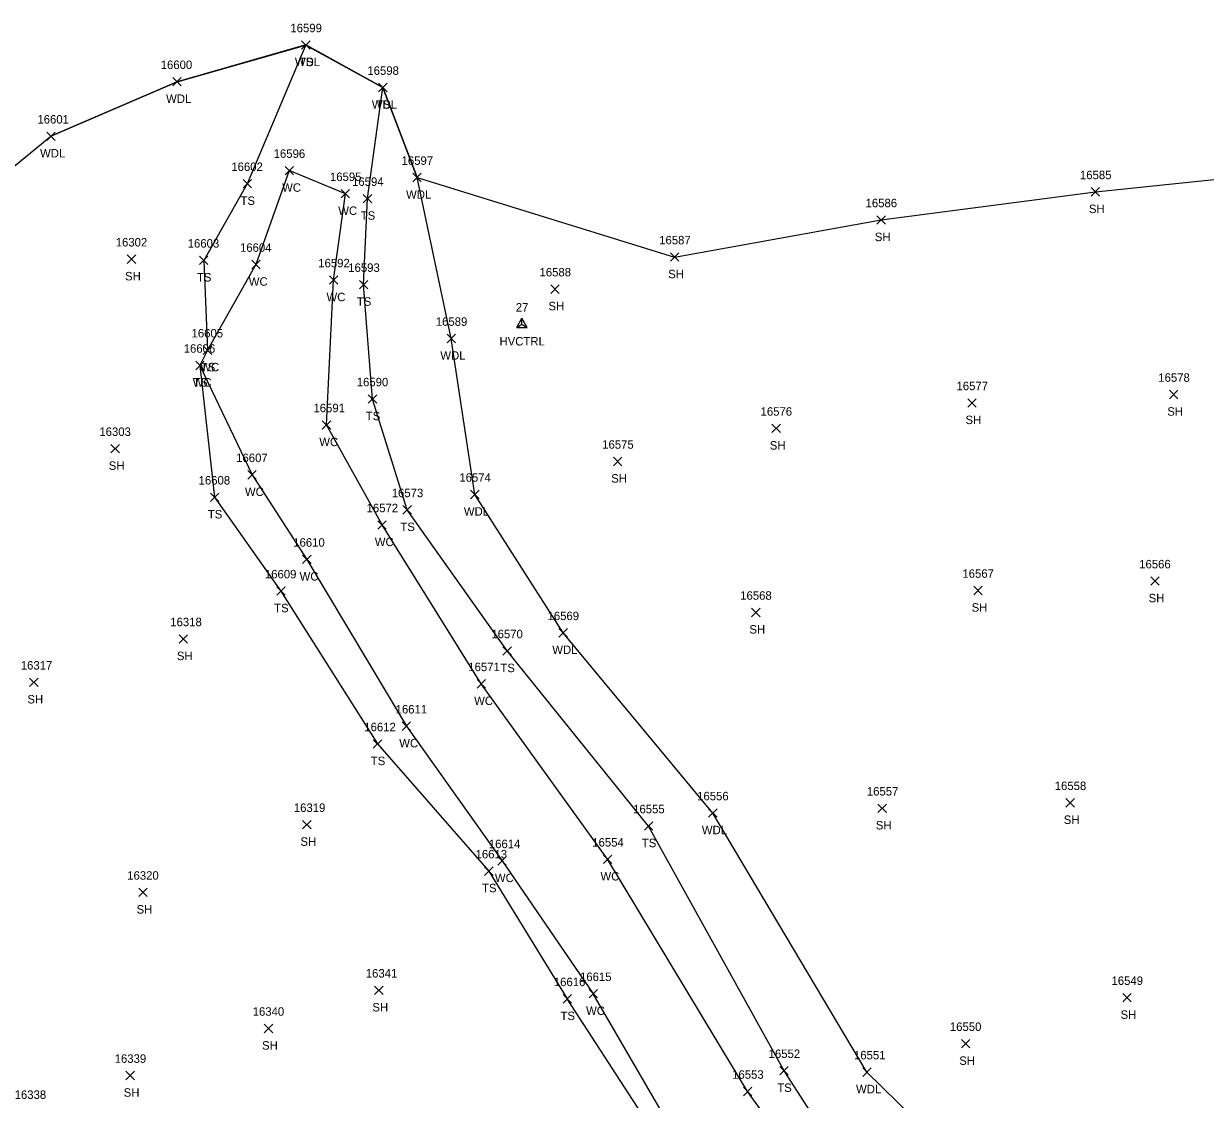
# Model space of a CAD drawing. Extents: x 1482574 to 1485769, y 580696 to 595649.
# Drawn here: x 1484447.1 to 1484726, y 583161.6 to 583415.5 of the extents above; entities that cross this region are included whole.
import ezdxf

# ---------------------------------------------------------------- set-up
doc = ezdxf.new("R2010")
doc.units = 0
for name, color, linetype in [('C_A', 7, 'Continuous'), ('C_I', 7, 'Continuous'), ('CPSM', 7, 'Continuous'), ('L_A', 7, 'Continuous'), ('L_I', 7, 'Continuous'), ('L_TIC', 7, 'Continuous'), ('LAWA', 7, 'Continuous'), ('LAWE', 7, 'Continuous'), ('LELB', 7, 'Continuous'), ('LSOGP', 7, 'Continuous')]:
    doc.layers.add(name, color=color, linetype=linetype)

msp = doc.modelspace()

# ---------------------------------------------------------------- linework, layer by layer
at = {"layer": 'CPSM'}
for p, q in [((1484563.5, 583343.8), (1484564.75, 583345.97)), ((1484563.5, 583343.8), (1484564.75, 583344.52)), ((1484566, 583343.8), (1484564.75, 583345.97)), ((1484564.75, 583344.52), (1484564.75, 583345.97)), ((1484564.75, 583344.52), (1484564.75, 583344.52)), ((1484564.75, 583344.52), (1484566, 583343.8)), ((1484563.5, 583343.8), (1484566, 583343.8))]:
    msp.add_line(p, q, dxfattribs=at)
at = {"layer": 'L_TIC'}
for points in [[(1484512.75, 583409.43), (1484514.75, 583411.43)], [(1484514.75, 583409.43), (1484512.75, 583411.43)], [(1484512.75, 583409.43), (1484514.75, 583411.43)], [(1484514.75, 583409.43), (1484512.75, 583411.43)], [(1484482.35, 583400.75), (1484484.35, 583402.75)], [(1484484.35, 583400.75), (1484482.35, 583402.75)], [(1484530.9, 583399.38), (1484532.9, 583401.38)], [(1484532.9, 583399.38), (1484530.9, 583401.38)], [(1484530.9, 583399.38), (1484532.9, 583401.38)], [(1484532.9, 583399.38), (1484530.9, 583401.38)], [(1484452.6, 583387.88), (1484454.6, 583389.88)], [(1484454.6, 583387.88), (1484452.6, 583389.88)], [(1484508.84, 583379.79), (1484510.84, 583381.79)], [(1484510.84, 583379.79), (1484508.84, 583381.79)], [(1484498.92, 583376.69), (1484500.92, 583378.69)], [(1484500.92, 583376.69), (1484498.92, 583378.69)], [(1484538.98, 583378.14), (1484540.98, 583380.14)], [(1484540.98, 583378.14), (1484538.98, 583380.14)], [(1484522.08, 583374.32), (1484524.08, 583376.32)], [(1484524.08, 583374.32), (1484522.08, 583376.32)], [(1484527.28, 583373.18), (1484529.28, 583375.18)], [(1484529.28, 583373.18), (1484527.28, 583375.18)], [(1484699.06, 583374.76), (1484701.06, 583376.76)], [(1484701.06, 583374.76), (1484699.06, 583376.76)], [(1484648.53, 583368.14), (1484650.53, 583370.14)], [(1484650.53, 583368.14), (1484648.53, 583370.14)], [(1484471.6, 583358.88), (1484473.6, 583360.88)], [(1484473.6, 583358.88), (1484471.6, 583360.88)], [(1484599.77, 583359.38), (1484601.77, 583361.38)], [(1484601.77, 583359.38), (1484599.77, 583361.38)], [(1484488.64, 583358.61), (1484490.64, 583360.61)], [(1484490.64, 583358.61), (1484488.64, 583360.61)], [(1484500.97, 583357.62), (1484502.97, 583359.62)], [(1484502.97, 583357.62), (1484500.97, 583359.62)], [(1484519.31, 583353.96), (1484521.31, 583355.96)], [(1484521.31, 583353.96), (1484519.31, 583355.96)], [(1484526.39, 583352.89), (1484528.39, 583354.89)], [(1484528.39, 583352.89), (1484526.39, 583354.89)], [(1484571.53, 583351.82), (1484573.53, 583353.82)], [(1484573.53, 583351.82), (1484571.53, 583353.82)], [(1484547.06, 583340.16), (1484549.06, 583342.16)], [(1484549.06, 583340.16), (1484547.06, 583342.16)], [(1484489.54, 583337.42), (1484491.54, 583339.42)], [(1484491.54, 583337.42), (1484489.54, 583339.42)], [(1484489.54, 583337.42), (1484491.54, 583339.42)], [(1484491.54, 583337.42), (1484489.54, 583339.42)], [(1484487.75, 583333.81), (1484489.75, 583335.81)], [(1484489.75, 583333.81), (1484487.75, 583335.81)], [(1484487.75, 583333.81), (1484489.75, 583335.81)], [(1484489.75, 583333.81), (1484487.75, 583335.81)], [(1484528.49, 583325.89), (1484530.49, 583327.89)], [(1484530.49, 583325.89), (1484528.49, 583327.89)], [(1484717.55, 583326.95), (1484719.55, 583328.95)], [(1484719.55, 583326.95), (1484717.55, 583328.95)], [(1484669.94, 583324.97), (1484671.94, 583326.97)], [(1484671.94, 583324.97), (1484669.94, 583326.97)], [(1484517.61, 583319.77), (1484519.61, 583321.77)], [(1484519.61, 583319.77), (1484517.61, 583321.77)], [(1484623.75, 583318.95), (1484625.75, 583320.95)], [(1484625.75, 583318.95), (1484623.75, 583320.95)], [(1484467.74, 583314.18), (1484469.74, 583316.18)], [(1484469.74, 583314.18), (1484467.74, 583316.18)], [(1484586.32, 583311.16), (1484588.32, 583313.16)], [(1484588.32, 583311.16), (1484586.32, 583313.16)], [(1484500.06, 583308.01), (1484502.06, 583310.01)], [(1484502.06, 583308.01), (1484500.06, 583310.01)], [(1484552.61, 583303.37), (1484554.61, 583305.37)], [(1484554.61, 583303.37), (1484552.61, 583305.37)], [(1484491.21, 583302.71), (1484493.21, 583304.71)], [(1484493.21, 583302.71), (1484491.21, 583304.71)], [(1484536.65, 583299.73), (1484538.65, 583301.73)], [(1484538.65, 583299.73), (1484536.65, 583301.73)], [(1484530.72, 583296.18), (1484532.72, 583298.18)], [(1484532.72, 583296.18), (1484530.72, 583298.18)], [(1484512.98, 583288.05), (1484514.98, 583290.05)], [(1484514.98, 583288.05), (1484512.98, 583290.05)], [(1484713.15, 583282.93), (1484715.15, 583284.93)], [(1484715.15, 583282.93), (1484713.15, 583284.93)], [(1484506.86, 583280.57), (1484508.86, 583282.57)], [(1484508.86, 583280.57), (1484506.86, 583282.57)], [(1484671.38, 583280.71), (1484673.38, 583282.71)], [(1484673.38, 583280.71), (1484671.38, 583282.71)], [(1484618.94, 583275.53), (1484620.94, 583277.53)], [(1484620.94, 583275.53), (1484618.94, 583277.53)], [(1484573.48, 583270.72), (1484575.48, 583272.72)], [(1484575.48, 583270.72), (1484573.48, 583272.72)], [(1484483.82, 583269.28), (1484485.82, 583271.28)], [(1484485.82, 583269.28), (1484483.82, 583271.28)], [(1484560.25, 583266.44), (1484562.25, 583268.44)], [(1484562.25, 583266.44), (1484560.25, 583268.44)], [(1484448.54, 583259.05), (1484450.54, 583261.05)], [(1484450.54, 583259.05), (1484448.54, 583261.05)], [(1484554.15, 583258.68), (1484556.15, 583260.68)], [(1484556.15, 583258.68), (1484554.15, 583260.68)], [(1484536.48, 583248.69), (1484538.48, 583250.69)], [(1484538.48, 583248.69), (1484536.48, 583250.69)], [(1484529.66, 583244.5), (1484531.66, 583246.5)], [(1484531.66, 583244.5), (1484529.66, 583246.5)], [(1484693.12, 583230.62), (1484695.12, 583232.62)], [(1484695.12, 583230.62), (1484693.12, 583232.62)], [(1484608.78, 583228.2), (1484610.78, 583230.2)], [(1484610.78, 583228.2), (1484608.78, 583230.2)], [(1484648.77, 583229.33), (1484650.77, 583231.33)], [(1484650.77, 583229.33), (1484648.77, 583231.33)], [(1484512.99, 583225.46), (1484514.99, 583227.46)], [(1484514.99, 583225.46), (1484512.99, 583227.46)], [(1484593.63, 583225.14), (1484595.63, 583227.14)], [(1484595.63, 583225.14), (1484593.63, 583227.14)], [(1484559.05, 583216.91), (1484561.05, 583218.91)], [(1484561.05, 583216.91), (1484559.05, 583218.91)], [(1484583.97, 583217.29), (1484585.97, 583219.29)], [(1484585.97, 583217.29), (1484583.97, 583219.29)], [(1484555.92, 583214.5), (1484557.92, 583216.5)], [(1484557.92, 583214.5), (1484555.92, 583216.5)], [(1484474.31, 583209.47), (1484476.31, 583211.47)], [(1484476.31, 583209.47), (1484474.31, 583211.47)], [(1484529.96, 583186.38), (1484531.96, 583188.38)], [(1484531.96, 583186.38), (1484529.96, 583188.38)], [(1484574.44, 583184.35), (1484576.44, 583186.35)], [(1484576.44, 583184.35), (1484574.44, 583186.35)], [(1484574.44, 583184.35), (1484576.44, 583186.35)], [(1484576.44, 583184.35), (1484574.44, 583186.35)], [(1484580.57, 583185.56), (1484582.57, 583187.56)], [(1484582.57, 583185.56), (1484580.57, 583187.56)], [(1484580.57, 583185.56), (1484582.57, 583187.56)], [(1484582.57, 583185.56), (1484580.57, 583187.56)], [(1484706.53, 583184.64), (1484708.53, 583186.64)], [(1484708.53, 583184.64), (1484706.53, 583186.64)], [(1484503.92, 583177.37), (1484505.92, 583179.37)], [(1484505.92, 583177.37), (1484503.92, 583179.37)], [(1484668.45, 583173.78), (1484670.45, 583175.78)], [(1484670.45, 583173.78), (1484668.45, 583175.78)], [(1484625.6, 583167.4), (1484627.6, 583169.4)], [(1484627.6, 583167.4), (1484625.6, 583169.4)], [(1484645.17, 583167.07), (1484647.17, 583169.07)], [(1484647.17, 583167.07), (1484645.17, 583169.07)], [(1484471.28, 583166.26), (1484473.28, 583168.26)], [(1484473.28, 583166.26), (1484471.28, 583168.26)], [(1484616.99, 583162.5), (1484618.99, 583164.5)], [(1484618.99, 583162.5), (1484616.99, 583164.5)]]:
    msp.add_lwpolyline(points, dxfattribs=at)
at = {"layer": 'LAWA'}
msp.add_lwpolyline([(1484671.16, 582902.44), (1484673.71, 582953.24), (1484669.04, 582993), (1484673.27, 583031.01), (1484670.32, 583075.03), (1484676.97, 583118.82), (1484679.39, 583135.46), (1484646.17, 583168.07), (1484609.78, 583229.2), (1484574.48, 583271.72), (1484553.61, 583304.37), (1484548.06, 583341.16), (1484539.98, 583379.14), (1484531.9, 583400.38), (1484513.75, 583410.43), (1484483.35, 583401.75), (1484453.6, 583388.88)], dxfattribs=at)
at = {"layer": 'LAWE'}
for points in [[(1484613.44, 582910), (1484624.91, 582927.1), (1484635.81, 582954.76), (1484647.84, 582994.26), (1484661.58, 583031.79), (1484660.44, 583072.06), (1484658.15, 583106.61), (1484645.73, 583125.29), (1484617.99, 583163.5), (1484584.97, 583218.29), (1484555.15, 583259.68), (1484531.72, 583297.18), (1484518.61, 583320.77), (1484520.31, 583354.96), (1484523.08, 583375.32), (1484509.84, 583380.79), (1484501.97, 583358.62), (1484490.54, 583338.42), (1484488.75, 583334.81), (1484501.06, 583309.01), (1484513.98, 583289.05), (1484537.48, 583249.69), (1484560.05, 583217.91), (1484581.57, 583186.56)], [(1484594.5, 582919.5), (1484613.14, 582960.02), (1484626.41, 582989.13), (1484648.18, 583032.76), (1484646.87, 583075.35), (1484626.42, 583113.68), (1484599.04, 583156.53), (1484581.57, 583186.56)]]:
    msp.add_lwpolyline(points, dxfattribs=at)
at = {"layer": 'LELB'}
for points in [[(1484513.75, 583410.43), (1484499.92, 583377.69), (1484489.64, 583359.61), (1484490.54, 583338.42)], [(1484631.09, 582900.04), (1484632.36, 582926.33), (1484644.23, 582955.68), (1484652.44, 582992.12), (1484667.72, 583031.83), (1484670.32, 583075.03), (1484666.12, 583110.27), (1484653.54, 583126.66), (1484626.6, 583168.4), (1484594.63, 583226.14), (1484561.25, 583267.44), (1484537.65, 583300.73), (1484529.49, 583326.89), (1484527.39, 583353.89), (1484528.28, 583374.18), (1484531.9, 583400.38)], [(1484488.75, 583334.81), (1484492.21, 583303.71), (1484507.86, 583281.57), (1484530.66, 583245.5), (1484556.92, 583215.5), (1484575.44, 583185.35)], [(1484580.21, 582928.91), (1484599.97, 582962.86), (1484619.03, 582990.84), (1484637.76, 583034.4), (1484637.2, 583073), (1484615.42, 583113.4), (1484594.8, 583155.59), (1484575.44, 583185.35)]]:
    msp.add_lwpolyline(points, dxfattribs=at)
at = {"layer": 'LSOGP'}
msp.add_lwpolyline([(1484403.62, 583348.03), (1484453.6, 583388.88), (1484483.34, 583401.75), (1484513.75, 583410.42), (1484531.9, 583400.38), (1484539.98, 583379.13), (1484600.77, 583360.37), (1484649.53, 583369.14), (1484700.06, 583375.76), (1484746.97, 583380.69)], dxfattribs=at)

# ---------------------------------------------------------------- texts
at = {"layer": 'C_A'}
msp.add_text('HVCTRL', height=2, dxfattribs=at).set_placement((1484559.45, 583339.52))
at = {"layer": 'C_I'}
msp.add_text('27', height=2, dxfattribs=at).set_placement((1484563.29, 583347.52))
at = {"layer": 'L_A'}
for s, p in [('WDL', (1484511.16, 583405.43)), ('TS', (1484512.16, 583405.43)), ('WDL', (1484480.77, 583396.75)), ('WDL', (1484529.32, 583395.38)), ('TS', (1484530.31, 583395.38)), ('WDL', (1484451.02, 583383.88)), ('WC', (1484508.15, 583375.79)), ('WDL', (1484537.4, 583374.14)), ('TS', (1484498.33, 583372.69)), ('WC', (1484521.39, 583370.32)), ('SH', (1484698.55, 583370.76)), ('TS', (1484526.69, 583369.18)), ('SH', (1484648.02, 583364.14)), ('SH', (1484471.08, 583354.88)), ('TS', (1484488.04, 583354.61)), ('WC', (1484500.28, 583353.62)), ('SH', (1484599.26, 583355.38)), ('WC', (1484518.62, 583349.96)), ('TS', (1484525.79, 583348.89)), ('SH', (1484571.01, 583347.82)), ('WDL', (1484545.48, 583336.16)), ('WC', (1484488.85, 583333.42)), ('TS', (1484488.95, 583333.42)), ('WC', (1484487.05, 583329.81)), ('TS', (1484487.16, 583329.81)), ('SH', (1484717.04, 583322.95)), ('TS', (1484527.9, 583321.89)), ('SH', (1484669.42, 583320.97)), ('WC', (1484516.92, 583315.77)), ('SH', (1484623.24, 583314.95)), ('SH', (1484467.23, 583310.18)), ('SH', (1484585.81, 583307.16)), ('WC', (1484499.37, 583304.01)), ('TS', (1484490.62, 583298.71)), ('WDL', (1484551.03, 583299.37)), ('TS', (1484536.06, 583295.73)), ('WC', (1484530.02, 583292.18)), ('WC', (1484512.28, 583284.05)), ('SH', (1484712.64, 583278.93)), ('TS', (1484506.27, 583276.57)), ('SH', (1484670.86, 583276.71)), ('SH', (1484618.42, 583271.53)), ('SH', (1484483.31, 583265.28)), ('WDL', (1484571.9, 583266.72)), ('TS', (1484559.66, 583262.44)), ('SH', (1484448.03, 583255.05)), ('WC', (1484553.46, 583254.68)), ('WC', (1484535.79, 583244.69)), ('TS', (1484529.07, 583240.5)), ('SH', (1484648.26, 583225.33)), ('SH', (1484692.61, 583226.62)), ('WDL', (1484607.2, 583224.2)), ('SH', (1484512.48, 583221.46)), ('TS', (1484593.04, 583221.14)), ('WC', (1484558.36, 583212.91)), ('WC', (1484583.28, 583213.29)), ('TS', (1484555.33, 583210.5)), ('SH', (1484473.8, 583205.47)), ('SH', (1484529.45, 583182.38)), ('TS', (1484573.85, 583180.35)), ('TS', (1484573.85, 583180.35)), ('WC', (1484579.88, 583181.56)), ('WC', (1484579.88, 583181.56)), ('SH', (1484706.02, 583180.64)), ('SH', (1484503.41, 583173.37)), ('SH', (1484667.94, 583169.78)), ('SH', (1484470.76, 583162.26)), ('TS', (1484625, 583163.4)), ('WDL', (1484643.59, 583163.07))]:
    msp.add_text(s, height=2, dxfattribs=at).set_placement(p)
at = {"layer": 'L_I'}
for s, p in [('16599', (1484510.1, 583413.43)), ('16599', (1484510.1, 583413.43)), ('16600', (1484479.5, 583404.75)), ('16598', (1484528.27, 583403.38)), ('16598', (1484528.27, 583403.38)), ('16601', (1484450.4, 583391.88)), ('16596', (1484506.15, 583383.79)), ('16597', (1484536.34, 583382.14)), ('16602', (1484496.16, 583380.69)), ('16595', (1484519.44, 583378.32)), ('16585', (1484696.43, 583378.76)), ('16594', (1484524.65, 583377.18)), ('16586', (1484645.84, 583372.14)), ('16302', (1484468.88, 583362.88)), ('16603', (1484485.87, 583362.61)), ('16604', (1484498.21, 583361.62)), ('16587', (1484597.13, 583363.38)), ('16592', (1484516.67, 583357.96)), ('16593', (1484523.75, 583356.89)), ('16588', (1484568.89, 583355.82)), ('16589', (1484544.41, 583344.16)), ('16605', (1484486.78, 583341.42)), ('16605', (1484486.78, 583341.42)), ('16606', (1484484.93, 583337.81)), ('16606', (1484484.93, 583337.81)), ('16578', (1484714.92, 583330.95)), ('16590', (1484525.76, 583329.89)), ('16577', (1484667.3, 583328.97)), ('16591', (1484515.54, 583323.77)), ('16576', (1484621.06, 583322.95)), ('16303', (1484465.02, 583318.18)), ('16575', (1484583.68, 583315.16)), ('16607', (1484497.3, 583312.01)), ('16608', (1484488.44, 583306.71)), ('16574', (1484549.97, 583307.37)), ('16573', (1484534.02, 583303.73)), ('16572', (1484528.08, 583300.18)), ('16610', (1484510.77, 583292.05)), ('16566', (1484710.41, 583286.93)), ('16609', (1484504.08, 583284.57)), ('16567', (1484668.69, 583284.71)), ('16568', (1484616.25, 583279.53)), ('16318', (1484481.75, 583273.28)), ('16569', (1484570.79, 583274.72)), ('16570', (1484557.52, 583270.44)), ('16317', (1484446.47, 583263.05)), ('16571', (1484552.08, 583262.68)), ('16611', (1484534.93, 583252.69)), ('16612', (1484527.54, 583248.5)), ('16557', (1484646.14, 583233.33)), ('16558', (1484690.48, 583234.62)), ('16556', (1484606.09, 583232.2)), ('16319', (1484510.91, 583229.46)), ('16555', (1484590.99, 583229.14)), ('16614', (1484556.93, 583220.91)), ('16554', (1484581.34, 583221.29)), ('16613', (1484553.8, 583218.5)), ('16320', (1484471.59, 583213.47)), ('16341', (1484527.89, 583190.38)), ('16615', (1484578.45, 583189.56)), ('16615', (1484578.45, 583189.56)), ('16616', (1484572.27, 583188.35)), ('16616', (1484572.27, 583188.35)), ('16549', (1484703.88, 583188.64)), ('16340', (1484501.2, 583181.37)), ('16550', (1484665.73, 583177.78)), ('16339', (1484468.63, 583170.26)), ('16552', (1484622.96, 583171.4)), ('16551', (1484643.1, 583171.07)), ('16553', (1484614.35, 583166.5)), ('16338', (1484445.03, 583161.75))]:
    msp.add_text(s, height=2, dxfattribs=at).set_placement(p)

doc.saveas('drawing.dxf')
